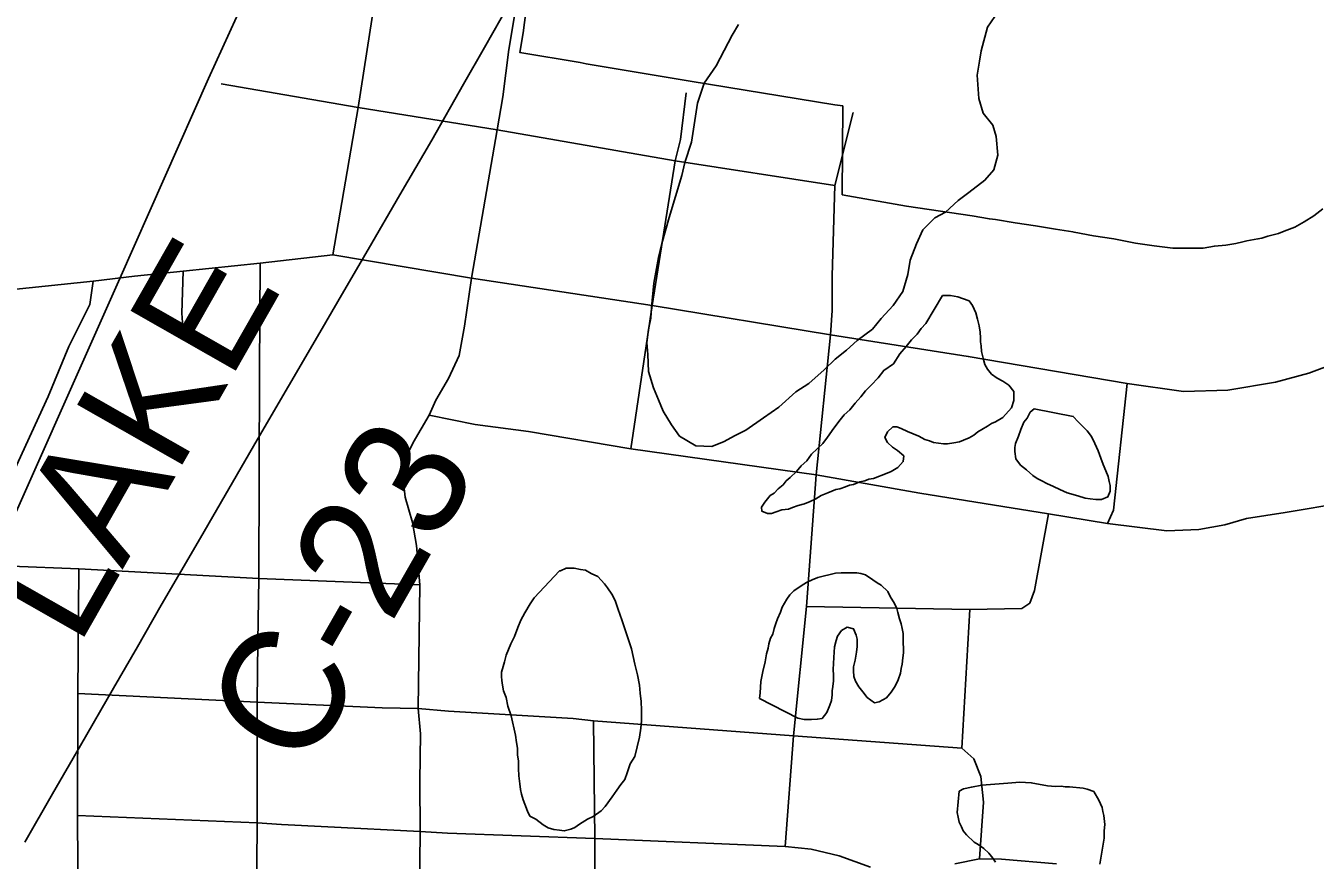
# Model space of a CAD drawing. Extents: x -6.1 to 38, y -7.7 to 22.
# Drawn here: x 5.97 to 6.575, y 17.988 to 18.38 of the extents above; entities that cross this region are included whole.
import ezdxf

# ---------------------------------------------------------------- set-up
doc = ezdxf.new("R2010")
doc.units = 0
for name, color, linetype in [('GM_X_City_Street', 7, 'Continuous'), ('GM_X_Corporation', 7, 'Continuous'), ('GM_X_County_Road', 7, 'Continuous'), ('GM_X_County_Road_Text', 7, 'Continuous'), ('GM_X_Minor_Lake', 7, 'Continuous'), ('GM_X_Rail_Line', 7, 'Continuous')]:
    doc.layers.add(name, color=color, linetype=linetype)

msp = doc.modelspace()

# ---------------------------------------------------------------- linework, layer by layer
at = {"layer": 'GM_X_City_Street'}
for p, q in [((6.40952, 18.04089), (6.4133, 18.10596)), ((6.23671, 18.05379), (6.33049, 18.04681))]:
    msp.add_line(p, q, dxfattribs=at)
for points in [[(6.11439, 18.27231), (6.1263, 18.34156), (6.13699, 18.4102), (6.14028, 18.42972), (6.14254, 18.44472), (6.14907, 18.46074), (6.16329, 18.49239), (6.18158, 18.53267), (6.20357, 18.58302), (6.20788, 18.58754), (6.21209, 18.58708)], [(6.17954, 18.26141), (6.19144, 18.33108), (6.19411, 18.3465), (6.19699, 18.36869), (6.20193, 18.39869), (6.20234, 18.40074), (6.20604, 18.41533), (6.20953, 18.42417), (6.22511, 18.46399), (6.2261, 18.46629), (6.23984, 18.4954), (6.25679, 18.52877), (6.27031, 18.56171)], [(6.06199, 18.35266), (6.1263, 18.34156), (6.19144, 18.33108), (6.27509, 18.31649), (6.34989, 18.30492)], [(6.25431, 18.18144), (6.26425, 18.24863), (6.27509, 18.31649), (6.27755, 18.32656), (6.28022, 18.34834)], [(6.32671, 17.99476), (6.33049, 18.04681), (6.33664, 18.10738), (6.34114, 18.16913), (6.348, 18.2349), (6.34871, 18.24626), (6.34875, 18.26259), (6.34989, 18.30492), (6.35854, 18.33916)], [(6.07971, 18.12049), (6.08007, 18.21826), (6.08029, 18.26851)], [(6.04431, 18.23409), (6.04349, 18.24498), (6.04418, 18.26479)], [(5.95683, 18.16551), (5.96211, 18.16689), (5.9652, 18.17182), (5.98081, 18.20594), (5.99047, 18.22936), (6.00033, 18.24909), (6.00198, 18.25998)], [(6.47789, 18.14642), (6.48072, 18.15253), (6.48712, 18.21196)], [(6.15954, 18.19721), (6.1812, 18.19279), (6.20616, 18.18948), (6.25431, 18.18144), (6.34114, 18.16913)], [(6.34114, 18.16913), (6.38988, 18.16061), (6.45028, 18.15087), (6.47789, 18.14642)], [(6.47789, 18.14642), (6.50581, 18.14287), (6.52072, 18.14358), (6.53297, 18.14566), (6.54308, 18.14869), (6.56126, 18.15147), (6.58931, 18.15627), (6.60472, 18.15728)], [(5.61865, 18.15452), (5.62519, 18.15263), (5.66801, 18.14925), (5.68509, 18.14841), (5.75181, 18.14352), (5.84835, 18.1366), (5.93593, 18.13045), (5.96343, 18.12634), (5.99526, 18.12504), (6.07971, 18.12049), (6.15517, 18.11755)], [(6.33664, 18.10738), (6.4133, 18.10596), (6.43767, 18.10644), (6.44146, 18.10903), (6.44359, 18.11495), (6.45028, 18.15087)], [(5.99382, 17.74882), (5.99418, 17.79279), (5.99531, 17.81427), (5.99431, 17.87294), (5.99473, 17.95014), (5.99494, 17.96195), (5.99461, 18.0094), (5.99483, 18.06657), (5.99526, 18.12504)], [(6.07868, 17.74955), (6.07792, 17.812), (6.07889, 17.86957), (6.07847, 17.94655), (6.07884, 18.00594), (6.07884, 18.06246), (6.07928, 18.09104), (6.07971, 18.12049)], [(5.99483, 18.06657), (6.07884, 18.06246), (6.13753, 18.05986), (6.15442, 18.05964)], [(6.15442, 18.05964), (6.16871, 18.05834), (6.22718, 18.05488), (6.23671, 18.05379)], [(6.23582, 17.86282), (6.24003, 17.86725), (6.24193, 17.87906), (6.23856, 17.9261), (6.23846, 17.93964), (6.23751, 17.95052), (6.23728, 17.99855), (6.23671, 18.05379)], [(6.33049, 18.04681), (6.40952, 18.04089), (6.41519, 18.03593), (6.4185, 18.02765), (6.41969, 18.01558), (6.4178, 17.98908)], [(5.99461, 18.0094), (6.07884, 18.00594), (6.09033, 18.00507), (6.11211, 18.00399), (6.15541, 18.00186)], [(6.15541, 18.00186), (6.16819, 18.00115), (6.23728, 17.99855), (6.32671, 17.99476), (6.33878, 17.99358), (6.35202, 17.9905), (6.36669, 17.98506)], [(6.4062, 17.98672), (6.4178, 17.98908), (6.42821, 17.98885), (6.454, 17.98672)]]:
    msp.add_lwpolyline(points, dxfattribs=at)
at = {"layer": 'GM_X_Corporation'}
msp.add_lwpolyline([(6.205, 18.38623), (6.20371, 18.37651), (6.20213, 18.36731), (6.23047, 18.36259), (6.23331, 18.36194), (6.28201, 18.35383), (6.34992, 18.34279), (6.35365, 18.34221), (6.35347, 18.3006), (6.38365, 18.29527), (6.41433, 18.29062), (6.42248, 18.28923), (6.42541, 18.28897), (6.43455, 18.28746), (6.44409, 18.28592), (6.45343, 18.28439), (6.46158, 18.2831), (6.46224, 18.28298), (6.4714, 18.28135), (6.48083, 18.2799), (6.49097, 18.27792), (6.49987, 18.2766), (6.50854, 18.27558), (6.51798, 18.27548), (6.52272, 18.27552), (6.52807, 18.27652), (6.5334, 18.27698), (6.53538, 18.27727), (6.53807, 18.27774), (6.54137, 18.27843), (6.54325, 18.27888), (6.54846, 18.27984), (6.55028, 18.28028), (6.55319, 18.28109), (6.55815, 18.28242), (6.56084, 18.28356), (6.56576, 18.28543), (6.57016, 18.28792), (6.57474, 18.29073), (6.57887, 18.29392)], dxfattribs=at)
at = {"layer": 'GM_X_County_Road'}
for points in [[(5.96984, 17.99685), (5.9829, 18.01951), (5.99596, 18.04217), (6.01148, 18.06908), (6.0227, 18.08856), (6.03392, 18.10802), (6.04309, 18.12383), (6.05227, 18.13964), (6.06558, 18.16259), (6.0789, 18.18555), (6.09357, 18.21074), (6.10824, 18.23593), (6.11961, 18.25538), (6.13098, 18.27482), (6.1459, 18.30052), (6.16082, 18.32622), (6.17578, 18.35252), (6.18559, 18.36968), (6.19734, 18.39023)], [(6.348, 18.2349), (6.41259, 18.22473), (6.48712, 18.21196), (6.51359, 18.20832), (6.53436, 18.2089), (6.55668, 18.21267), (6.57243, 18.21691), (6.58531, 18.22178), (6.60068, 18.22931), (6.61912, 18.24245), (6.63125, 18.25458), (6.64315, 18.27008), (6.65391, 18.28613), (6.66341, 18.30266), (6.67222, 18.31798), (6.68174, 18.33202), (6.693, 18.34467), (6.70382, 18.35286), (6.71526, 18.3602), (6.71979, 18.36222)], [(5.76445, 18.23195), (5.76545, 18.23215), (5.78697, 18.23489), (5.83232, 18.2408), (5.8475, 18.24206), (5.90478, 18.2493), (5.92327, 18.25114), (5.96438, 18.25608), (6.00198, 18.25998), (6.02129, 18.26244), (6.04418, 18.26479), (6.08029, 18.26851), (6.11439, 18.27231)], [(6.11439, 18.27231), (6.17954, 18.26141), (6.26425, 18.24863), (6.348, 18.2349)], [(6.15442, 18.05964), (6.15517, 18.11755), (6.15363, 18.13606), (6.15186, 18.14689), (6.14831, 18.15873), (6.14713, 18.16961), (6.14811, 18.17597), (6.1521, 18.18428), (6.15954, 18.19721), (6.16275, 18.20415), (6.16866, 18.21433), (6.17363, 18.22521), (6.17623, 18.23893), (6.17954, 18.26141)], [(6.15294, 17.55665), (6.1544, 17.64831), (6.15397, 17.70673), (6.1544, 17.75187), (6.1544, 17.80882), (6.15541, 17.83411), (6.15482, 17.86661), (6.15482, 17.9436), (6.15541, 18.00186), (6.15529, 18.02543), (6.1555, 18.04774), (6.15442, 18.05964)]]:
    msp.add_lwpolyline(points, dxfattribs=at)
at = {"layer": 'GM_X_Minor_Lake'}
for points in [[(6.40187, 18.29246), (6.40791, 18.29781), (6.41283, 18.30164), (6.4204, 18.30737), (6.42455, 18.31233), (6.42642, 18.31918), (6.42562, 18.32791), (6.42409, 18.33322), (6.41951, 18.3389), (6.41759, 18.34572), (6.41679, 18.35673), (6.4179, 18.3632), (6.41864, 18.36814), (6.42163, 18.37917), (6.42502, 18.38413)], [(6.30479, 18.38043), (6.30178, 18.37548), (6.29425, 18.361), (6.28859, 18.35299), (6.28559, 18.34348), (6.28263, 18.32523), (6.27963, 18.31572), (6.27814, 18.30964), (6.27215, 18.28985), (6.26878, 18.27768), (6.26729, 18.27121), (6.26506, 18.25904), (6.26397, 18.24764), (6.26361, 18.2427), (6.26249, 18.23738), (6.26176, 18.2313), (6.26216, 18.2256), (6.26257, 18.21763), (6.26488, 18.21004), (6.26717, 18.20436), (6.26947, 18.19905), (6.27329, 18.19262), (6.2771, 18.18732), (6.28471, 18.1828)], [(6.28471, 18.1828), (6.2923, 18.18247), (6.29798, 18.18477), (6.3029, 18.18746), (6.3082, 18.19015), (6.31652, 18.19589), (6.32371, 18.20087), (6.33165, 18.20813), (6.3377, 18.21196), (6.34488, 18.21846), (6.35017, 18.22343), (6.35547, 18.22763), (6.36038, 18.23222), (6.36757, 18.23757), (6.37172, 18.24253), (6.37738, 18.24864), (6.38191, 18.25512), (6.38415, 18.26312), (6.38526, 18.26996), (6.38827, 18.27757), (6.39128, 18.28404), (6.39695, 18.28977), (6.40187, 18.29246)], [(6.40041, 18.25329), (6.39267, 18.24022), (6.39043, 18.2379), (6.38858, 18.23521), (6.38597, 18.2325), (6.38337, 18.22941), (6.3804, 18.22593), (6.37744, 18.22132), (6.37294, 18.21819), (6.37034, 18.21472), (6.36699, 18.21124), (6.36438, 18.20853), (6.36215, 18.20583), (6.35954, 18.20274), (6.35694, 18.19965), (6.35432, 18.19733), (6.35247, 18.19501), (6.3495, 18.19115), (6.34653, 18.18692), (6.34431, 18.18383), (6.33908, 18.1788), (6.33686, 18.17572), (6.33424, 18.17339), (6.33201, 18.17069), (6.32902, 18.16797), (6.32715, 18.16642), (6.32567, 18.16449), (6.32342, 18.16254), (6.32156, 18.16061), (6.31968, 18.15944), (6.31708, 18.15635), (6.3156, 18.15404), (6.31563, 18.15214), (6.31831, 18.15104), (6.32021, 18.15108), (6.32247, 18.15188), (6.32512, 18.15269), (6.32815, 18.15312), (6.33003, 18.15392), (6.33268, 18.15472), (6.3357, 18.15554), (6.33834, 18.15673), (6.34098, 18.15792), (6.34361, 18.15949), (6.34662, 18.16068), (6.34851, 18.16147), (6.35039, 18.16227), (6.35229, 18.16268), (6.35493, 18.16349), (6.35681, 18.16429), (6.35871, 18.1647), (6.36172, 18.1659), (6.36399, 18.16632), (6.36588, 18.16711), (6.36815, 18.16753), (6.37456, 18.16993), (6.37645, 18.17072), (6.37945, 18.17268), (6.38206, 18.17539), (6.38239, 18.17806), (6.37931, 18.18066), (6.377, 18.18214), (6.37468, 18.18438), (6.3735, 18.18664), (6.3746, 18.18932), (6.37721, 18.19165), (6.37911, 18.19169), (6.38102, 18.19096), (6.38409, 18.18949), (6.38676, 18.1884), (6.38944, 18.18731), (6.39213, 18.18583), (6.39442, 18.18512), (6.39633, 18.18439), (6.39861, 18.18405), (6.4009, 18.18371), (6.4028, 18.18375), (6.40583, 18.18418), (6.40848, 18.18461), (6.41037, 18.1854), (6.413, 18.18659), (6.41526, 18.18777), (6.41713, 18.18933), (6.41901, 18.1905), (6.42164, 18.19207), (6.42352, 18.19325), (6.4254, 18.19404), (6.42879, 18.196), (6.43288, 18.20064), (6.43396, 18.20408), (6.43392, 18.20636), (6.43388, 18.20826), (6.43155, 18.21126), (6.42886, 18.21312), (6.42617, 18.21459), (6.42348, 18.21644)], [(6.42348, 18.21644), (6.42154, 18.21869), (6.42036, 18.22095), (6.41955, 18.22397), (6.41873, 18.227), (6.41869, 18.22966), (6.41827, 18.23156), (6.41824, 18.23346), (6.41819, 18.23612), (6.41776, 18.23915), (6.41694, 18.24218), (6.41613, 18.24521), (6.41455, 18.2486), (6.41299, 18.25086), (6.40993, 18.25194), (6.40764, 18.25266), (6.40421, 18.25336), (6.40117, 18.2533), (6.40041, 18.25329)], [(6.44353, 18.20007), (6.44165, 18.19851), (6.44018, 18.19583), (6.4387, 18.1939), (6.43724, 18.19045), (6.43616, 18.18739), (6.4347, 18.18394), (6.43435, 18.18203), (6.43439, 18.18013), (6.43483, 18.17672), (6.43716, 18.17372), (6.43986, 18.17148), (6.44294, 18.16888), (6.44487, 18.16739), (6.44717, 18.16629), (6.44947, 18.16519), (6.45253, 18.16372), (6.4556, 18.16226), (6.45904, 18.1608), (6.464, 18.15937), (6.46744, 18.15829)], [(6.44353, 18.20007), (6.46182, 18.19659), (6.46414, 18.19397), (6.46646, 18.19173), (6.46839, 18.18987), (6.47034, 18.18724), (6.47192, 18.18385), (6.4735, 18.18045), (6.4747, 18.17705), (6.4759, 18.17403), (6.47709, 18.17101), (6.47827, 18.16837), (6.4787, 18.1661), (6.47911, 18.1642), (6.47916, 18.16154), (6.47807, 18.15886), (6.47505, 18.15766), (6.47239, 18.15762), (6.46973, 18.15795), (6.46744, 18.15829), (6.464, 18.15937), (6.45904, 18.1608), (6.4556, 18.16226), (6.45253, 18.16372), (6.44947, 18.16519), (6.44717, 18.16629), (6.44487, 18.16739), (6.44294, 18.16888), (6.43986, 18.17148), (6.43716, 18.17372), (6.43483, 18.17672), (6.43439, 18.18013), (6.43435, 18.18203), (6.4347, 18.18394), (6.43616, 18.18739), (6.43724, 18.19045), (6.4387, 18.1939), (6.44018, 18.19583), (6.44165, 18.19851), (6.44353, 18.20007)], [(6.46744, 18.15829), (6.46973, 18.15795), (6.47239, 18.15762), (6.47505, 18.15766), (6.47807, 18.15886), (6.47916, 18.16154), (6.47911, 18.1642), (6.4787, 18.1661), (6.47827, 18.16837), (6.47709, 18.17101), (6.4759, 18.17403), (6.4747, 18.17705), (6.4735, 18.18045), (6.47192, 18.18385), (6.47034, 18.18724), (6.46839, 18.18987), (6.46646, 18.19173), (6.46414, 18.19397), (6.46182, 18.19659), (6.44353, 18.20007)], [(6.22081, 18.12419), (6.20888, 18.11143), (6.20703, 18.10873), (6.20445, 18.10451), (6.20261, 18.10105), (6.20116, 18.0976), (6.19971, 18.09339), (6.19788, 18.08994), (6.19678, 18.08726), (6.19569, 18.08458), (6.19499, 18.08152), (6.19427, 18.07922), (6.19356, 18.07655), (6.19359, 18.07465), (6.19363, 18.07275), (6.19405, 18.07048), (6.19447, 18.06782), (6.19567, 18.0648), (6.1965, 18.06063), (6.1981, 18.0561), (6.20016, 18.04701), (6.20061, 18.04359), (6.20103, 18.04094), (6.20109, 18.0379), (6.20152, 18.03487), (6.20158, 18.03144), (6.20165, 18.02802), (6.20209, 18.02423), (6.20252, 18.02157), (6.20294, 18.0193), (6.20375, 18.01665), (6.20454, 18.01476), (6.20574, 18.01136), (6.20692, 18.0091), (6.20961, 18.00763), (6.21307, 18.00503), (6.21538, 18.00355), (6.21805, 18.00284), (6.22071, 18.00251), (6.223, 18.00217), (6.22602, 18.00298), (6.2279, 18.00378), (6.23015, 18.00534), (6.23391, 18.00769), (6.23655, 18.00888), (6.2403, 18.01161), (6.24216, 18.01354), (6.2455, 18.01816), (6.24772, 18.02125), (6.24957, 18.02394), (6.25143, 18.02626), (6.25251, 18.02932), (6.25396, 18.03353), (6.25618, 18.03699), (6.25723, 18.04157), (6.25829, 18.04615), (6.25897, 18.05035), (6.25929, 18.05378), (6.2592, 18.05872), (6.25913, 18.0629), (6.25868, 18.06669), (6.25823, 18.07049), (6.25738, 18.07542), (6.25616, 18.08034), (6.25451, 18.08753), (6.25008, 18.10114), (6.24929, 18.10341), (6.24809, 18.10643), (6.24689, 18.11021), (6.24531, 18.11323), (6.24336, 18.11623), (6.24181, 18.11811), (6.23871, 18.12147), (6.23564, 18.12294), (6.23296, 18.12441), (6.23067, 18.12475), (6.22762, 18.12546), (6.22572, 18.12542), (6.22382, 18.12539), (6.22119, 18.1242), (6.22081, 18.12419)], [(6.22081, 18.12419), (6.20888, 18.11143), (6.20703, 18.10873), (6.20445, 18.10451), (6.20261, 18.10105), (6.20116, 18.0976), (6.19971, 18.09339), (6.19788, 18.08994), (6.19678, 18.08726), (6.19569, 18.08458), (6.19499, 18.08152), (6.19427, 18.07922), (6.19356, 18.07655), (6.19359, 18.07465), (6.19363, 18.07275), (6.19405, 18.07048), (6.19447, 18.06782), (6.19567, 18.0648), (6.1965, 18.06063), (6.1981, 18.0561), (6.20016, 18.04701), (6.20061, 18.04359), (6.20103, 18.04094), (6.20109, 18.0379), (6.20152, 18.03487), (6.20158, 18.03144), (6.20165, 18.02802), (6.20209, 18.02423), (6.20252, 18.02157), (6.20294, 18.0193), (6.20375, 18.01665), (6.20454, 18.01476), (6.20574, 18.01136), (6.20692, 18.0091), (6.20961, 18.00763), (6.21307, 18.00503), (6.21538, 18.00355), (6.21805, 18.00284), (6.22071, 18.00251), (6.223, 18.00217), (6.22602, 18.00298)], [(6.22602, 18.00298), (6.2279, 18.00378), (6.23015, 18.00534), (6.23391, 18.00769), (6.23655, 18.00888), (6.2403, 18.01161), (6.24216, 18.01354), (6.2455, 18.01816), (6.24772, 18.02125), (6.24957, 18.02394), (6.25143, 18.02626), (6.25251, 18.02932), (6.25396, 18.03353), (6.25618, 18.03699), (6.25723, 18.04157), (6.25829, 18.04615), (6.25897, 18.05035), (6.25929, 18.05378), (6.2592, 18.05872), (6.25913, 18.0629), (6.25868, 18.06669), (6.25823, 18.07049), (6.25738, 18.07542), (6.25616, 18.08034), (6.25451, 18.08753), (6.25008, 18.10114), (6.24929, 18.10341), (6.24809, 18.10643), (6.24689, 18.11021), (6.24531, 18.11323), (6.24336, 18.11623), (6.24181, 18.11811), (6.23871, 18.12147), (6.23564, 18.12294), (6.23296, 18.12441), (6.23067, 18.12475), (6.22762, 18.12546), (6.22572, 18.12542), (6.22382, 18.12539), (6.22119, 18.1242), (6.22081, 18.12419)], [(6.38215, 18.08565), (6.38211, 18.08793), (6.38207, 18.09021), (6.38203, 18.09249), (6.38199, 18.09477), (6.38157, 18.09704), (6.38115, 18.09932), (6.38035, 18.10158), (6.37953, 18.10461), (6.37912, 18.10651), (6.37794, 18.10877), (6.37598, 18.11215), (6.3748, 18.11441), (6.37171, 18.1174), (6.36979, 18.11851), (6.36786, 18.11999), (6.36441, 18.12221), (6.36211, 18.12293), (6.36021, 18.12328), (6.35831, 18.12324), (6.35565, 18.1232), (6.353, 18.12315), (6.35034, 18.1231), (6.34202, 18.12105), (6.33938, 18.11986), (6.33674, 18.11867), (6.33411, 18.1171), (6.33074, 18.11476), (6.32887, 18.11283), (6.32739, 18.1109), (6.32628, 18.10898), (6.32518, 18.10706), (6.32446, 18.10476), (6.323, 18.10169), (6.32228, 18.0994), (6.32156, 18.0971), (6.32085, 18.09443), (6.31974, 18.09251), (6.31903, 18.08983), (6.31868, 18.08793), (6.31797, 18.08525), (6.31728, 18.08144), (6.31622, 18.07686), (6.31517, 18.07227), (6.31488, 18.06694), (6.31455, 18.06428)], [(6.31455, 18.06428), (6.31488, 18.06694), (6.31517, 18.07227), (6.31622, 18.07686), (6.31728, 18.08144), (6.31797, 18.08525), (6.31868, 18.08793), (6.31903, 18.08983), (6.31974, 18.09251), (6.32085, 18.09443), (6.32156, 18.0971), (6.32228, 18.0994), (6.323, 18.10169), (6.32446, 18.10476), (6.32518, 18.10706), (6.32628, 18.10898), (6.32739, 18.1109), (6.32887, 18.11283), (6.33074, 18.11476), (6.33411, 18.1171), (6.33674, 18.11867), (6.33938, 18.11986), (6.34202, 18.12105), (6.35034, 18.1231), (6.353, 18.12315), (6.35565, 18.1232), (6.35831, 18.12324), (6.36021, 18.12328), (6.36211, 18.12293), (6.36441, 18.12221), (6.36786, 18.11999), (6.36979, 18.11851), (6.37171, 18.1174), (6.3748, 18.11441), (6.37598, 18.11215), (6.37794, 18.10877), (6.37912, 18.10651), (6.37953, 18.10461), (6.38035, 18.10158), (6.38115, 18.09932), (6.38157, 18.09704), (6.38199, 18.09477), (6.38203, 18.09249), (6.38207, 18.09021), (6.38211, 18.08793), (6.38215, 18.08565), (6.38181, 18.08336), (6.38149, 18.08031), (6.38114, 18.0784), (6.3808, 18.07612), (6.37972, 18.07305), (6.37825, 18.06998), (6.3764, 18.06729), (6.37418, 18.06459), (6.37079, 18.06263), (6.36852, 18.0622), (6.36506, 18.0648), (6.36311, 18.06743), (6.36117, 18.06968), (6.3596, 18.07231), (6.3588, 18.07458), (6.35875, 18.07724), (6.35872, 18.07914), (6.35943, 18.08219), (6.35977, 18.0841), (6.36012, 18.08601), (6.36045, 18.08868), (6.36039, 18.0921), (6.35997, 18.09399), (6.35878, 18.09701), (6.35573, 18.09772), (6.3531, 18.09615), (6.35125, 18.09346), (6.35052, 18.09154), (6.34982, 18.08849), (6.34953, 18.08354), (6.34925, 18.07783), (6.3493, 18.07517), (6.34935, 18.07251), (6.34901, 18.06984), (6.34867, 18.06793), (6.3487, 18.06603), (6.34837, 18.06336), (6.34765, 18.06107), (6.3462, 18.05762), (6.34396, 18.05492), (6.34169, 18.0545), (6.33904, 18.05445), (6.33562, 18.05439), (6.33257, 18.05509), (6.31455, 18.06428)], [(6.31455, 18.06428), (6.33257, 18.05509), (6.33562, 18.05439), (6.33904, 18.05445), (6.34169, 18.0545), (6.34396, 18.05492), (6.3462, 18.05762), (6.34765, 18.06107), (6.34837, 18.06336), (6.3487, 18.06603), (6.34867, 18.06793), (6.34901, 18.06984), (6.34935, 18.07251), (6.3493, 18.07517), (6.34925, 18.07783), (6.34953, 18.08354), (6.34982, 18.08849), (6.35052, 18.09154), (6.35125, 18.09346), (6.3531, 18.09615), (6.35573, 18.09772), (6.35878, 18.09701), (6.35997, 18.09399), (6.36039, 18.0921), (6.36045, 18.08868), (6.36012, 18.08601), (6.35977, 18.0841), (6.35943, 18.08219), (6.35872, 18.07914), (6.35875, 18.07724), (6.3588, 18.07458), (6.3596, 18.07231), (6.36117, 18.06968), (6.36311, 18.06743), (6.36506, 18.0648), (6.36852, 18.0622), (6.37079, 18.06263), (6.37418, 18.06459), (6.3764, 18.06729), (6.37825, 18.06998), (6.37972, 18.07305), (6.3808, 18.07612), (6.38114, 18.0784), (6.38149, 18.08031), (6.38181, 18.08336), (6.38215, 18.08565)], [(6.47432, 17.98653), (6.47501, 17.99035), (6.47569, 17.99492), (6.47638, 17.99874), (6.47632, 18.00216), (6.47665, 18.00521), (6.47619, 18.00938), (6.47578, 18.01128), (6.47536, 18.01317), (6.47378, 18.01656), (6.47143, 18.0207), (6.46837, 18.02179), (6.46647, 18.02214), (6.46, 18.02278), (6.4581, 18.02275), (6.45619, 18.02309), (6.45354, 18.02304), (6.44973, 18.02336), (6.44211, 18.02474), (6.43679, 18.02502), (6.4311, 18.02454), (6.42503, 18.02405), (6.41897, 18.02356), (6.41404, 18.02272), (6.41026, 18.02189), (6.40838, 18.02071)], [(6.40838, 18.02071), (6.41026, 18.02189), (6.41404, 18.02272), (6.41897, 18.02356), (6.42503, 18.02405), (6.4311, 18.02454), (6.43679, 18.02502), (6.44211, 18.02474), (6.44973, 18.02336), (6.45354, 18.02304), (6.45619, 18.02309), (6.4581, 18.02275), (6.46, 18.02278), (6.46647, 18.02214), (6.46837, 18.02179), (6.47143, 18.0207), (6.47378, 18.01656), (6.47536, 18.01317), (6.47578, 18.01128), (6.47619, 18.00938), (6.47665, 18.00521), (6.47632, 18.00216), (6.47638, 17.99874), (6.47569, 17.99492), (6.47501, 17.99035), (6.47432, 17.98653)], [(6.40838, 18.02071), (6.40742, 18.01081), (6.40784, 18.00853), (6.40826, 18.00626), (6.40944, 18.004), (6.41024, 18.00211), (6.41179, 18.00024), (6.41527, 17.99688), (6.41718, 17.99577), (6.41988, 17.99392), (6.4222, 17.99168), (6.42414, 17.98943), (6.42531, 17.98755)], [(6.42531, 17.98755), (6.42414, 17.98943), (6.4222, 17.99168), (6.41988, 17.99392), (6.41718, 17.99577), (6.41527, 17.99688), (6.41179, 18.00024), (6.41024, 18.00211), (6.40944, 18.004), (6.40826, 18.00626), (6.40784, 18.00853), (6.40742, 18.01081), (6.40838, 18.02071)]]:
    msp.add_lwpolyline(points, dxfattribs=at)
at = {"layer": 'GM_X_Rail_Line'}
msp.add_lwpolyline([(5.9513, 18.11948), (6.01449, 18.26129), (6.05613, 18.35515), (6.07573, 18.39844)], dxfattribs=at)

# ---------------------------------------------------------------- texts
at = {"layer": 'GM_X_County_Road_Text'}
for s, rotation, p in [('LAKE', 60.34711, (5.99476, 18.08782)), ('C-23', 60.25515, (6.10159, 18.02895))]:
    msp.add_text(s, height=0.056818, rotation=rotation, dxfattribs=at).set_placement(p)

doc.saveas('drawing.dxf')
